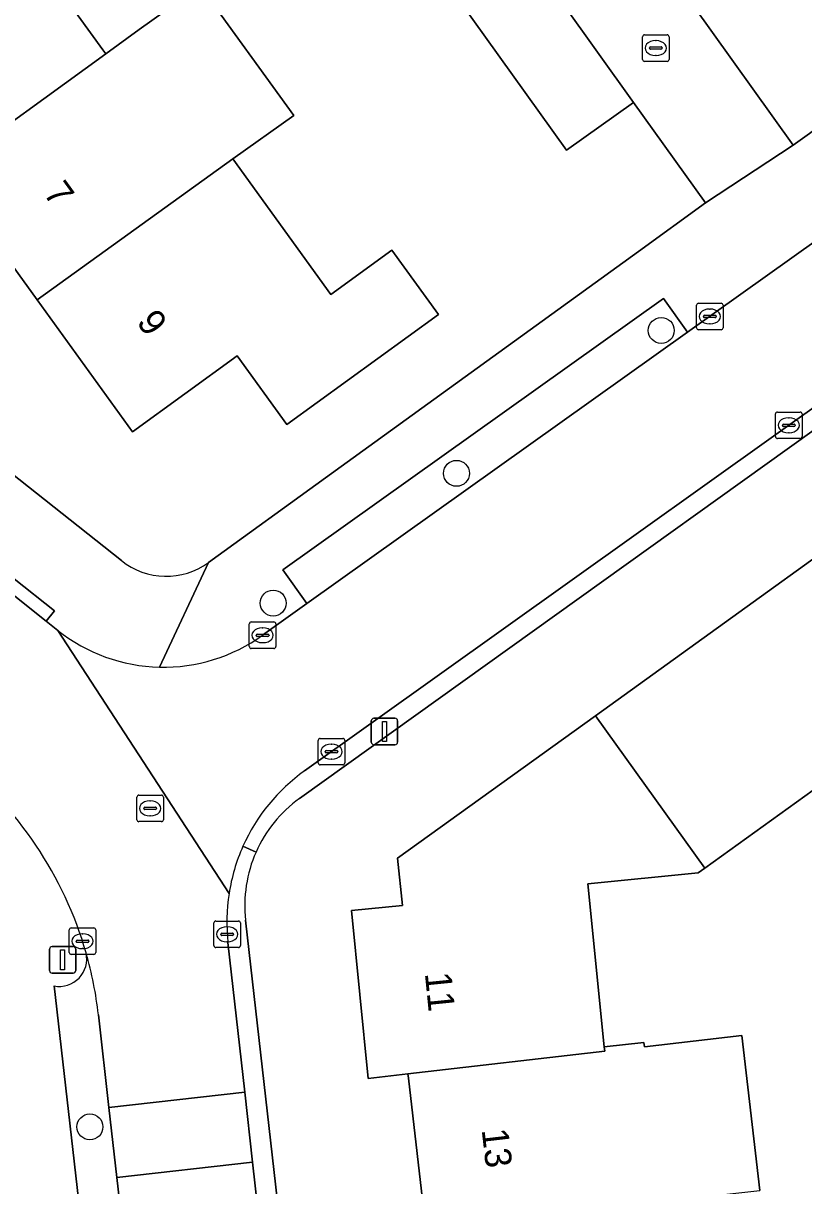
# Model space of a CAD drawing. Extents: x 158455 to 159797, y 387218 to 388672.
# Drawn here: x 159362.86 to 159392.3, y 387763.43 to 387807.25 of the extents above; entities that cross this region are included whole.
import ezdxf

# ---------------------------------------------------------------- set-up
doc = ezdxf.new("R2010")
doc.units = 0
for name, color, linetype in [('IMGEO_Boom', 7, 'Continuous'), ('IMGEO_Erf', 7, 'Continuous'), ('IMGEO_Kolk', 7, 'Continuous'), ('IMGEO_Lichtmast', 7, 'Continuous'), ('IMGEO_Muur', 7, 'Continuous'), ('IMGEO_Pand', 7, 'Continuous'), ('IMGEO_Pand_nummerreeks', 7, 'Continuous'), ('IMGEO_Parkeervlak_open', 7, 'Continuous'), ('IMGEO_Rijbaan_lokaal_open', 7, 'Continuous'), ('IMGEO_Rioolput', 7, 'Continuous'), ('IMGEO_Voetpad_open', 7, 'Continuous')]:
    doc.layers.add(name, color=color, linetype=linetype)

msp = doc.modelspace()

# ---------------------------------------------------------------- linework, layer by layer
at = {"layer": 'IMGEO_Boom'}
for centre in [(159386.921, 387795.671), (159379.198, 387790.285), (159372.287, 387785.396), (159365.374, 387765.653)]:
    msp.add_circle(centre, 0.489, dxfattribs=at)
at = {"layer": 'IMGEO_Erf'}
for points in [[(159386.026, 387839.161), (159390.152, 387833.495), (159387.652, 387831.675), (159385.154, 387829.856), (159381.028, 387835.522), (159378.332, 387833.61), (159380.103, 387831.184), (159374.432, 387827.043), (159391.892, 387802.659), (159438.823, 387836.238)], [(159437.494, 387824.009), (159373.276, 387778.027)], [(159362.504, 387810.883), (159365.864, 387806.246), (159365.973, 387806.095), (159367.234, 387807.007), (159369.529, 387808.66), (159373.067, 387803.776), (159370.763, 387802.136), (159374.465, 387797.026), (159376.763, 387798.691), (159378.519, 387796.267), (159372.801, 387792.124), (159370.926, 387794.712), (159366.983, 387791.855), (159363.381, 387796.826), (159359.954, 387801.557), (159359.867, 387801.678), (159358.71, 387800.841), (159355.335, 387805.501), (159355.247, 387805.623), (159352.821, 387803.865), (159349.295, 387808.73)], [(159369.846, 387786.924), (159374.257, 387790.114), (159386.064, 387798.652), (159388.589, 387800.478), (159385.874, 387804.267), (159383.344, 387802.459), (159379.27, 387808.16)], [(159345.38, 387803.763), (159366.559, 387786.995)], [(159432.325, 387796.996), (159429.759, 387795.15), (159427.363, 387793.426), (159425.97, 387795.363), (159421.056, 387791.828), (159420.709, 387792.311), (159415.773, 387788.76), (159416.632, 387787.565), (159411.756, 387784.056), (159406.763, 387780.463), (159404.957, 387782.973), (159400.465, 387779.741), (159402.383, 387777.078), (159399.397, 387774.93), (159395.473, 387780.38), (159388.561, 387775.407), (159388.309, 387775.226), (159384.158, 387774.81), (159384.774, 387768.666), (159386.268, 387768.832), (159386.286, 387768.675), (159389.965, 387769.096), (159390.639, 387763.26)], [(159378.038, 387761.813), (159377.387, 387767.489), (159377.368, 387767.655), (159375.869, 387767.483), (159375.235, 387773.804), (159377.156, 387773.997), (159376.977, 387775.785), (159384.435, 387781.15), (159398.814, 387791.495)], [(159371.246, 387773.443), (159373.911, 387750), (159374.027, 387748.976), (159376.749, 387725.042)]]:
    msp.add_lwpolyline(points, dxfattribs=at)
for centre, radius, start, end in [((159368.249, 387789.133), 2.725, 231.6633, 305.8619), ((159376.157, 387774.01), 4.943, 125.6529, 156.1251), ((159376.163, 387774.008), 4.949, 156.1286, 186.5568)]:
    msp.add_arc(centre, radius, start, end, dxfattribs=at)
at = {"layer": 'IMGEO_Kolk'}
for p, q in [((159386.215, 387805.887), (159386.215, 387806.739)), ((159386.29, 387806.813), (159387.142, 387806.813)), ((159386.703, 387806.593), (159386.728, 387806.593)), ((159387.216, 387806.739), (159387.216, 387805.887)), ((159386.474, 387806.307), (159386.474, 387806.319)), ((159386.912, 387806.27), (159386.514, 387806.27)), ((159386.517, 387806.356), (159386.915, 387806.356)), ((159386.726, 387806.033), (159386.701, 387806.033)), ((159386.958, 387806.319), (159386.958, 387806.307)), ((159387.142, 387805.813), (159386.29, 387805.813)), ((159388.25, 387795.772), (159388.25, 387796.624)), ((159388.325, 387796.698), (159389.177, 387796.698)), ((159388.738, 387796.478), (159388.763, 387796.478)), ((159389.251, 387796.624), (159389.251, 387795.772)), ((159388.509, 387796.192), (159388.509, 387796.204)), ((159388.947, 387796.155), (159388.549, 387796.155)), ((159388.552, 387796.241), (159388.95, 387796.241)), ((159388.761, 387795.918), (159388.736, 387795.918)), ((159388.993, 387796.204), (159388.993, 387796.192)), ((159389.177, 387795.698), (159388.325, 387795.698)), ((159391.229, 387791.67), (159391.229, 387792.522)), ((159391.304, 387792.596), (159392.156, 387792.596)), ((159392.23, 387792.522), (159392.23, 387791.67)), ((159391.488, 387792.09), (159391.488, 387792.102)), ((159391.926, 387792.053), (159391.528, 387792.053)), ((159391.531, 387792.139), (159391.929, 387792.139)), ((159391.717, 387792.376), (159391.742, 387792.376)), ((159391.972, 387792.102), (159391.972, 387792.09)), ((159392.156, 387791.596), (159391.304, 387791.596)), ((159391.74, 387791.816), (159391.715, 387791.816)), ((159371.385, 387783.757), (159371.385, 387784.609)), ((159371.46, 387784.683), (159372.312, 387784.683)), ((159372.386, 387784.609), (159372.386, 387783.757)), ((159371.644, 387784.177), (159371.644, 387784.189)), ((159372.082, 387784.14), (159371.684, 387784.14)), ((159371.687, 387784.226), (159372.085, 387784.226)), ((159371.873, 387784.463), (159371.898, 387784.463)), ((159372.128, 387784.189), (159372.128, 387784.177)), ((159372.312, 387783.683), (159371.46, 387783.683)), ((159371.896, 387783.903), (159371.871, 387783.903)), ((159373.981, 387779.37), (159373.981, 387780.222)), ((159374.056, 387780.296), (159374.908, 387780.296)), ((159374.982, 387780.222), (159374.982, 387779.37)), ((159374.24, 387779.79), (159374.24, 387779.802)), ((159374.678, 387779.753), (159374.28, 387779.753)), ((159374.283, 387779.839), (159374.681, 387779.839)), ((159374.469, 387780.076), (159374.494, 387780.076)), ((159374.724, 387779.802), (159374.724, 387779.79)), ((159374.908, 387779.296), (159374.056, 387779.296)), ((159374.492, 387779.516), (159374.467, 387779.516)), ((159364.668, 387773.151), (159365.52, 387773.151)), ((159370.049, 387772.487), (159370.049, 387773.339)), ((159370.124, 387773.413), (159370.976, 387773.413)), ((159370.537, 387773.193), (159370.562, 387773.193)), ((159371.05, 387773.339), (159371.05, 387772.487)), ((159364.593, 387772.225), (159364.593, 387773.077)), ((159365.081, 387772.931), (159365.106, 387772.931)), ((159365.594, 387773.077), (159365.594, 387772.225)), ((159370.308, 387772.907), (159370.308, 387772.919)), ((159370.746, 387772.87), (159370.348, 387772.87)), ((159370.351, 387772.956), (159370.749, 387772.956)), ((159370.792, 387772.919), (159370.792, 387772.907)), ((159364.852, 387772.645), (159364.852, 387772.657)), ((159365.29, 387772.608), (159364.892, 387772.608)), ((159364.895, 387772.694), (159365.293, 387772.694)), ((159365.104, 387772.371), (159365.079, 387772.371)), ((159365.336, 387772.657), (159365.336, 387772.645)), ((159370.976, 387772.413), (159370.124, 387772.413)), ((159370.56, 387772.633), (159370.535, 387772.633)), ((159365.52, 387772.151), (159364.668, 387772.151))]:
    msp.add_line(p, q, dxfattribs=at)
for points in [[(159386.215, 387805.887), (159386.215, 387806.739)], [(159386.29, 387806.813), (159387.142, 387806.813)], [(159387.216, 387806.739), (159387.216, 387805.887)], [(159387.142, 387805.813), (159386.29, 387805.813)], [(159388.25, 387795.772), (159388.25, 387796.624)], [(159388.325, 387796.698), (159389.177, 387796.698)], [(159389.251, 387796.624), (159389.251, 387795.772)], [(159389.177, 387795.698), (159388.325, 387795.698)], [(159391.229, 387791.67), (159391.229, 387792.522)], [(159391.304, 387792.596), (159392.156, 387792.596)], [(159392.23, 387792.522), (159392.23, 387791.67)], [(159392.156, 387791.596), (159391.304, 387791.596)], [(159371.385, 387783.757), (159371.385, 387784.609)], [(159371.46, 387784.683), (159372.312, 387784.683)], [(159372.386, 387784.609), (159372.386, 387783.757)], [(159372.312, 387783.683), (159371.46, 387783.683)], [(159373.981, 387779.37), (159373.981, 387780.222)], [(159374.056, 387780.296), (159374.908, 387780.296)], [(159374.982, 387780.222), (159374.982, 387779.37)], [(159374.908, 387779.296), (159374.056, 387779.296)], [(159364.668, 387773.151), (159365.52, 387773.151)], [(159370.049, 387772.487), (159370.049, 387773.339)], [(159370.124, 387773.413), (159370.976, 387773.413)], [(159371.05, 387773.339), (159371.05, 387772.487)], [(159364.593, 387772.225), (159364.593, 387773.077)], [(159365.594, 387773.077), (159365.594, 387772.225)], [(159370.976, 387772.413), (159370.124, 387772.413)], [(159365.52, 387772.151), (159364.668, 387772.151)]]:
    msp.add_lwpolyline(points, dxfattribs=at)
for centre, radius, start, end in [((159386.292, 387806.737), 0.0765, 91.552, 178.448), ((159386.292, 387806.737), 0.0765, 91.552, 178.448), ((159387.14, 387806.737), 0.0765, 1.552, 88.448), ((159387.14, 387806.737), 0.0765, 1.552, 88.448), ((159386.514, 387806.316), 0.0403, 85.8775, 175.7526), ((159386.511, 387806.306), 0.0366, 178.938, 274.7102), ((159386.915, 387806.313), 0.043, 264.8664, 352.4533), ((159386.919, 387806.318), 0.0386, 1.7309, 96.639), ((159386.292, 387805.889), 0.0765, 181.552, 268.448), ((159386.292, 387805.889), 0.0765, 181.552, 268.448), ((159387.14, 387805.889), 0.0765, 271.552, 358.448), ((159387.14, 387805.889), 0.0765, 271.552, 358.448), ((159388.327, 387796.622), 0.0765, 91.552, 178.448), ((159388.327, 387796.622), 0.0765, 91.552, 178.448), ((159389.175, 387796.622), 0.0765, 1.552, 88.448), ((159389.175, 387796.622), 0.0765, 1.552, 88.448), ((159388.549, 387796.201), 0.0403, 85.8775, 175.7526), ((159388.546, 387796.191), 0.0366, 178.938, 274.7102), ((159388.95, 387796.198), 0.043, 264.8664, 352.4533), ((159388.954, 387796.203), 0.0386, 1.7309, 96.639), ((159388.327, 387795.774), 0.0765, 181.552, 268.448), ((159388.327, 387795.774), 0.0765, 181.552, 268.448), ((159389.175, 387795.774), 0.0765, 271.552, 358.448), ((159389.175, 387795.774), 0.0765, 271.552, 358.448), ((159391.306, 387792.52), 0.0765, 91.552, 178.448), ((159391.306, 387792.52), 0.0765, 91.552, 178.448), ((159392.154, 387792.52), 0.0765, 1.552, 88.448), ((159392.154, 387792.52), 0.0765, 1.552, 88.448), ((159391.528, 387792.099), 0.0403, 85.8775, 175.7526), ((159391.525, 387792.089), 0.0366, 178.938, 274.7102), ((159391.929, 387792.096), 0.043, 264.8664, 352.4533), ((159391.933, 387792.101), 0.0386, 1.7309, 96.639), ((159391.306, 387791.672), 0.0765, 181.552, 268.448), ((159391.306, 387791.672), 0.0765, 181.552, 268.448), ((159392.154, 387791.672), 0.0765, 271.552, 358.448), ((159392.154, 387791.672), 0.0765, 271.552, 358.448), ((159371.462, 387784.607), 0.0765, 91.552, 178.448), ((159371.462, 387784.607), 0.0765, 91.552, 178.448), ((159372.31, 387784.607), 0.0765, 1.552, 88.448), ((159372.31, 387784.607), 0.0765, 1.552, 88.448), ((159371.684, 387784.186), 0.0403, 85.8775, 175.7526), ((159371.681, 387784.176), 0.0366, 178.938, 274.7102), ((159372.085, 387784.183), 0.043, 264.8664, 352.4533), ((159372.089, 387784.188), 0.0386, 1.7309, 96.639), ((159371.462, 387783.759), 0.0765, 181.552, 268.448), ((159371.462, 387783.759), 0.0765, 181.552, 268.448), ((159372.31, 387783.759), 0.0765, 271.552, 358.448), ((159372.31, 387783.759), 0.0765, 271.552, 358.448), ((159374.058, 387780.22), 0.0765, 91.552, 178.448), ((159374.058, 387780.22), 0.0765, 91.552, 178.448), ((159374.906, 387780.22), 0.0765, 1.552, 88.448), ((159374.906, 387780.22), 0.0765, 1.552, 88.448), ((159374.28, 387779.799), 0.0403, 85.8775, 175.7526), ((159374.277, 387779.789), 0.0366, 178.938, 274.7102), ((159374.681, 387779.796), 0.043, 264.8664, 352.4533), ((159374.685, 387779.801), 0.0386, 1.7309, 96.639), ((159374.058, 387779.372), 0.0765, 181.552, 268.448), ((159374.058, 387779.372), 0.0765, 181.552, 268.448), ((159374.906, 387779.372), 0.0765, 271.552, 358.448), ((159374.906, 387779.372), 0.0765, 271.552, 358.448), ((159364.67, 387773.075), 0.0765, 91.552, 178.448), ((159364.67, 387773.075), 0.0765, 91.552, 178.448), ((159365.518, 387773.075), 0.0765, 1.552, 88.448), ((159365.518, 387773.075), 0.0765, 1.552, 88.448), ((159370.126, 387773.337), 0.0765, 91.552, 178.448), ((159370.126, 387773.337), 0.0765, 91.552, 178.448), ((159370.974, 387773.337), 0.0765, 1.552, 88.448), ((159370.974, 387773.337), 0.0765, 1.552, 88.448), ((159370.348, 387772.916), 0.0403, 85.8775, 175.7526), ((159370.345, 387772.906), 0.0366, 178.938, 274.7102), ((159370.749, 387772.913), 0.043, 264.8664, 352.4533), ((159370.753, 387772.918), 0.0386, 1.7309, 96.639), ((159364.892, 387772.654), 0.0403, 85.8775, 175.7526), ((159364.889, 387772.644), 0.0366, 178.938, 274.7102), ((159365.293, 387772.651), 0.043, 264.8664, 352.4533), ((159365.297, 387772.656), 0.0386, 1.7309, 96.639), ((159370.126, 387772.489), 0.0765, 181.552, 268.448), ((159370.126, 387772.489), 0.0765, 181.552, 268.448), ((159370.974, 387772.489), 0.0765, 271.552, 358.448), ((159370.974, 387772.489), 0.0765, 271.552, 358.448), ((159364.67, 387772.227), 0.0765, 181.552, 268.448), ((159364.67, 387772.227), 0.0765, 181.552, 268.448), ((159365.518, 387772.227), 0.0765, 271.552, 358.448), ((159365.518, 387772.227), 0.0765, 271.552, 358.448)]:
    msp.add_arc(centre, radius, start, end, dxfattribs=at)
for centre, major_axis, ratio, start_param, end_param in [((159386.702, 387806.313), (-0.387, 0.002), 0.722429, 4.712389, 7.853982), ((159386.727, 387806.313), (-0.39, 0.002), 0.717154, 1.570796, 4.712389), ((159388.737, 387796.198), (-0.387, 0.002), 0.722429, 4.712389, 7.853982), ((159388.762, 387796.198), (-0.39, 0.002), 0.717154, 1.570796, 4.712389), ((159391.716, 387792.096), (-0.387, 0.002), 0.722429, 4.712389, 7.853982), ((159391.741, 387792.096), (-0.39, 0.002), 0.717154, 1.570796, 4.712389), ((159371.872, 387784.183), (-0.387, 0.002), 0.722429, 4.712389, 7.853982), ((159371.897, 387784.183), (-0.39, 0.002), 0.717154, 1.570796, 4.712389), ((159374.468, 387779.796), (-0.387, 0.002), 0.722429, 4.712389, 7.853982), ((159374.493, 387779.796), (-0.39, 0.002), 0.717154, 1.570796, 4.712389), ((159370.536, 387772.913), (-0.387, 0.002), 0.722429, 4.712389, 7.853982), ((159370.561, 387772.913), (-0.39, 0.002), 0.717154, 1.570796, 4.712389), ((159365.08, 387772.651), (-0.387, 0.002), 0.722429, 4.712389, 7.853982), ((159365.105, 387772.651), (-0.39, 0.002), 0.717154, 1.570796, 4.712389)]:
    msp.add_ellipse(centre, major_axis=major_axis, ratio=ratio, start_param=start_param, end_param=end_param, dxfattribs=at)
at = {"layer": 'IMGEO_Lichtmast'}
for p, q in [((159376.085, 387781.055), (159376.875, 387781.055)), ((159376.875, 387781.055), (159376.085, 387781.055)), ((159375.985, 387780.155), (159375.985, 387780.955)), ((159375.985, 387780.955), (159375.985, 387780.155)), ((159376.975, 387780.955), (159376.975, 387780.155)), ((159376.975, 387780.155), (159376.975, 387780.955)), ((159376.875, 387780.055), (159376.085, 387780.055)), ((159376.085, 387780.055), (159376.875, 387780.055)), ((159363.849, 387771.548), (159363.849, 387772.348)), ((159363.849, 387772.348), (159363.849, 387771.548)), ((159363.949, 387772.448), (159364.739, 387772.448)), ((159364.739, 387772.448), (159363.949, 387772.448)), ((159364.839, 387772.348), (159364.839, 387771.548)), ((159364.839, 387771.548), (159364.839, 387772.348)), ((159364.739, 387771.448), (159363.949, 387771.448)), ((159363.949, 387771.448), (159364.739, 387771.448))]:
    msp.add_line(p, q, dxfattribs=at)
for points in [[(159376.405, 387780.93), (159376.555, 387780.93), (159376.555, 387780.18), (159376.405, 387780.18), (159376.405, 387780.93)], [(159364.269, 387772.323), (159364.419, 387772.323), (159364.419, 387771.573), (159364.269, 387771.573), (159364.269, 387772.323)]]:
    msp.add_lwpolyline(points, dxfattribs=at)
for centre, start, end in [((159376.085, 387780.955), 90, 180), ((159376.085, 387780.955), 90, 180), ((159376.875, 387780.955), 0, 90), ((159376.875, 387780.955), 360, 90), ((159376.085, 387780.155), 180, 270), ((159376.085, 387780.155), 180, 270), ((159376.875, 387780.155), 270, 0), ((159376.875, 387780.155), 270, 0), ((159363.949, 387772.348), 90, 180), ((159363.949, 387772.348), 90, 180), ((159364.739, 387772.348), 0, 90), ((159364.739, 387772.348), 360, 90), ((159363.949, 387771.548), 180, 270), ((159363.949, 387771.548), 180, 270), ((159364.739, 387771.548), 270, 0), ((159364.739, 387771.548), 270, 0)]:
    msp.add_arc(centre, 0.1, start, end, dxfattribs=at)
at = {"layer": 'IMGEO_Muur'}
msp.add_lwpolyline([(159374.257, 387790.114), (159386.064, 387798.652)], dxfattribs=at)
at = {"layer": 'IMGEO_Pand'}
for points in [[(159365.973, 387806.095), (159365.864, 387806.246), (159362.504, 387810.883), (159360.038, 387809.096), (159355.247, 387805.623), (159355.335, 387805.501), (159358.71, 387800.841), (159359.867, 387801.678)], [(159381.8, 387809.968), (159379.27, 387808.16), (159383.344, 387802.459), (159385.874, 387804.267)], [(159373.067, 387803.776), (159369.529, 387808.66), (159367.234, 387807.007), (159365.973, 387806.095), (159359.867, 387801.678), (159359.954, 387801.557), (159363.381, 387796.826), (159370.763, 387802.136)], [(159363.381, 387796.826), (159366.983, 387791.855), (159370.926, 387794.712), (159372.801, 387792.124), (159378.519, 387796.267), (159376.763, 387798.691), (159374.465, 387797.026), (159370.763, 387802.136)], [(159404.957, 387782.973), (159399.667, 387790.31), (159398.814, 387791.495), (159384.435, 387781.15), (159388.561, 387775.407), (159395.473, 387780.38), (159399.397, 387774.93), (159402.383, 387777.078), (159400.465, 387779.741)], [(159384.158, 387774.81), (159388.309, 387775.226), (159388.561, 387775.407), (159384.435, 387781.15), (159376.977, 387775.785), (159377.156, 387773.997), (159375.235, 387773.804), (159375.869, 387767.483), (159377.368, 387767.655), (159384.79, 387768.507), (159384.774, 387768.666)], [(159389.965, 387769.096), (159386.286, 387768.675), (159386.268, 387768.832), (159384.774, 387768.666), (159384.79, 387768.507), (159377.368, 387767.655), (159377.387, 387767.489), (159378.038, 387761.813), (159389.28, 387763.104), (159390.639, 387763.26)]]:
    msp.add_lwpolyline(points, close=True, dxfattribs=at)
at = {"layer": 'IMGEO_Parkeervlak_open'}
msp.add_lwpolyline([(159373.558, 387785.377), (159387.912, 387795.603), (159387.004, 387796.878), (159372.65, 387786.652)], close=True, dxfattribs=at)
msp.add_lwpolyline([(159364.025, 387770.966), (159366.248, 387751.466), (159367.774, 387751.64), (159366.393, 387763.744), (159366.091, 387766.388), (159365.693, 387769.879)], dxfattribs=at)
for centre, radius, start, end in [((159364.216, 387771.986), 1.038, 259.4184, 12.4998), ((159351.626, 387768.292), 14.156, 6.4358, 16.0707)]:
    msp.add_arc(centre, radius, start, end, dxfattribs=at)
at = {"layer": 'IMGEO_Rijbaan_lokaal_open'}
for points in [[(159359.394, 387836.085), (159361.138, 387833.59), (159362.883, 387831.094), (159364.63, 387828.594), (159365.972, 387826.674), (159365.993, 387826.693), (159366.934, 387825.39), (159368.675, 387822.959), (159370.45, 387820.481), (159371.666, 387818.806), (159374.188, 387820.589), (159378.228, 387814.878), (159381.8, 387809.968), (159385.874, 387804.267), (159388.589, 387800.478), (159391.892, 387802.659), (159374.432, 387827.043), (159372.661, 387829.469), (159378.332, 387833.61), (159381.028, 387835.522)], [(159401.16, 387798.819), (159398.219, 387802.946), (159393.853, 387799.835), (159387.912, 387795.603), (159373.558, 387785.377), (159371.888, 387784.187)], [(159370.619, 387774.451), (159364.162, 387784.367), (159363.722, 387784.716), (159360.971, 387786.898), (159360.702, 387787.156), (159342.807, 387801.299)], [(159373.47, 387779.072), (159401.16, 387798.819)], [(159364.162, 387784.367), (159370.619, 387774.451)], [(159365.693, 387769.879), (159366.091, 387766.388), (159371.212, 387766.962), (159370.58, 387772.598)]]:
    msp.add_lwpolyline(points, dxfattribs=at)
for points in [[(159366.393, 387763.744), (159371.508, 387764.318), (159371.212, 387766.962), (159366.091, 387766.388)], [(159373.223, 387748.938), (159373.108, 387750), (159372.922, 387751.711), (159371.508, 387764.318), (159366.393, 387763.744), (159367.774, 387751.64), (159367.961, 387750), (159368.11, 387748.695), (159368.326, 387746.798), (159368.821, 387742.459), (159369.976, 387731.882), (159370.865, 387723.742), (159375.902, 387724.248)]]:
    msp.add_lwpolyline(points, close=True, dxfattribs=at)
for centre, radius, start, end in [((159368.143, 387789.383), 6.404, 231.5631, 268.6773), ((159368.145, 387789.382), 6.403, 268.6556, 305.769), ((159351.423, 387768.245), 14.364, 16.0271, 51.8814), ((159377.539, 387773.371), 7.004, 125.5159, 155.9272), ((159377.593, 387773.357), 7.059, 155.9991, 171.0822), ((159377.547, 387773.378), 7.011, 171.1984, 186.3901), ((159351.626, 387768.292), 14.156, 6.4358, 16.0707)]:
    msp.add_arc(centre, radius, start, end, dxfattribs=at)
at = {"layer": 'IMGEO_Rioolput'}
for p, q in [((159367.143, 387777.231), (159367.143, 387778.083)), ((159367.218, 387778.157), (159368.07, 387778.157)), ((159368.144, 387778.083), (159368.144, 387777.231)), ((159367.402, 387777.651), (159367.402, 387777.663)), ((159367.84, 387777.614), (159367.442, 387777.614)), ((159367.445, 387777.7), (159367.843, 387777.7)), ((159367.631, 387777.937), (159367.656, 387777.937)), ((159367.886, 387777.663), (159367.886, 387777.651)), ((159368.07, 387777.157), (159367.218, 387777.157)), ((159367.654, 387777.377), (159367.629, 387777.377))]:
    msp.add_line(p, q, dxfattribs=at)
for points in [[(159367.143, 387777.231), (159367.143, 387778.083)], [(159367.218, 387778.157), (159368.07, 387778.157)], [(159368.144, 387778.083), (159368.144, 387777.231)], [(159368.07, 387777.157), (159367.218, 387777.157)]]:
    msp.add_lwpolyline(points, dxfattribs=at)
for centre, radius, start, end in [((159367.22, 387778.081), 0.0765, 91.552, 178.448), ((159367.22, 387778.081), 0.0765, 91.552, 178.448), ((159368.068, 387778.081), 0.0765, 1.552, 88.448), ((159368.068, 387778.081), 0.0765, 1.552, 88.448), ((159367.442, 387777.66), 0.0403, 85.8775, 175.7526), ((159367.439, 387777.65), 0.0366, 178.938, 274.7102), ((159367.843, 387777.657), 0.043, 264.8664, 352.4533), ((159367.847, 387777.662), 0.0386, 1.7309, 96.639), ((159367.22, 387777.233), 0.0765, 181.552, 268.448), ((159367.22, 387777.233), 0.0765, 181.552, 268.448), ((159368.068, 387777.233), 0.0765, 271.552, 358.448), ((159368.068, 387777.233), 0.0765, 271.552, 358.448)]:
    msp.add_arc(centre, radius, start, end, dxfattribs=at)
for centre, major_axis, ratio, start_param, end_param in [((159367.63, 387777.657), (-0.387, 0.002), 0.722429, 4.712389, 7.853982), ((159367.655, 387777.657), (-0.39, 0.002), 0.717154, 1.570796, 4.712389)]:
    msp.add_ellipse(centre, major_axis=major_axis, ratio=ratio, start_param=start_param, end_param=end_param, dxfattribs=at)
at = {"layer": 'IMGEO_Voetpad_open'}
for points in [[(159518.24, 387834.255), (159500, 387834.824), (159458.168, 387836.103), (159448.856, 387836.388), (159439.433, 387836.674), (159438.823, 387836.238), (159391.892, 387802.659), (159388.589, 387800.478), (159386.064, 387798.652), (159374.257, 387790.114), (159369.846, 387786.924), (159367.995, 387782.981)], [(159437.27, 387824.724), (159407.401, 387803.269), (159403.416, 387800.427), (159401.16, 387798.819), (159373.47, 387779.072)], [(159373.276, 387778.027), (159437.494, 387824.009)], [(159366.559, 387786.995), (159345.38, 387803.763)], [(159371.888, 387784.187), (159373.558, 387785.377), (159372.65, 387786.652), (159387.004, 387796.878), (159387.912, 387795.603), (159393.853, 387799.835)], [(159360.702, 387787.156), (159360.988, 387787.521), (159364.033, 387785.107), (159363.722, 387784.716), (159364.162, 387784.367)], [(159367.995, 387782.981), (159369.846, 387786.924)], [(159371.637, 387776.011), (159371.144, 387776.228)], [(159371.144, 387776.228), (159371.637, 387776.011)], [(159376.749, 387725.042), (159374.027, 387748.976), (159373.911, 387750), (159371.246, 387773.443)], [(159370.58, 387772.598), (159371.212, 387766.962), (159371.508, 387764.318), (159372.922, 387751.711), (159373.108, 387750), (159373.223, 387748.938), (159375.902, 387724.248)], [(159360.049, 387772.242), (159362.58, 387750), (159362.757, 387748.44), (159365.624, 387723.25), (159370.865, 387723.742), (159369.976, 387731.882), (159368.45, 387731.707), (159366.8, 387746.623), (159368.326, 387746.798), (159368.11, 387748.695), (159367.961, 387750), (159367.774, 387751.64), (159366.248, 387751.466), (159364.025, 387770.966)]]:
    msp.add_lwpolyline(points, dxfattribs=at)
msp.add_lwpolyline([(159360.702, 387787.156), (159360.971, 387786.898), (159363.722, 387784.716), (159364.033, 387785.107), (159360.988, 387787.521)], close=True, dxfattribs=at)
for centre, radius, start, end in [((159368.249, 387789.133), 2.725, 231.6633, 305.8619), ((159368.143, 387789.383), 6.404, 231.5631, 268.6773), ((159368.145, 387789.382), 6.403, 268.6556, 305.769), ((159351.423, 387768.245), 14.364, 16.0271, 51.8814), ((159377.539, 387773.371), 7.004, 125.5159, 155.9272), ((159376.157, 387774.01), 4.943, 125.6529, 156.1251), ((159377.593, 387773.357), 7.059, 155.9991, 171.0822), ((159376.163, 387774.008), 4.949, 156.1286, 186.5568), ((159377.547, 387773.378), 7.011, 171.1984, 186.3901), ((159364.216, 387771.986), 1.038, 259.4184, 12.4998)]:
    msp.add_arc(centre, radius, start, end, dxfattribs=at)

# ---------------------------------------------------------------- texts
at = {"layer": 'IMGEO_Pand_nummerreeks'}
for s, rotation, p in [('7', 305.9242, (159363.592, 387800.834)), ('9', 305.9229, (159367.105, 387795.982)), ('11', 275.7294, (159378.004, 387771.441)), ('13', 276.543, (159380.147, 387765.545))]:
    msp.add_text(s, height=1, rotation=rotation, dxfattribs=at).set_placement(p)

doc.saveas('drawing.dxf')
